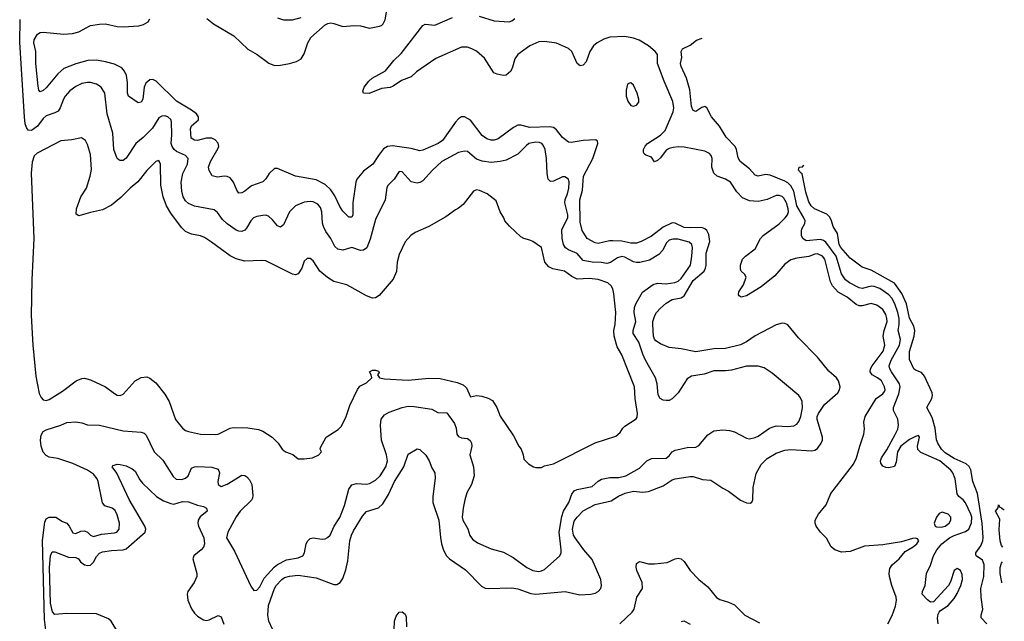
# Model space of a CAD drawing. Header units: inches. Extents: x 1649636 to 1815363, y 506543 to 641975.
# Tile 531 of 656: x 1782912 to 1789548, y 552148 to 556206. Entities that reach past the tile are written whole.
import ezdxf

# ---------------------------------------------------------------- set-up
doc = ezdxf.new("R2010")
doc.units = ezdxf.units.IN
doc.header["$MEASUREMENT"] = 0
doc.layers.add('B7585', color=7, linetype='Continuous')

msp = doc.modelspace()

# ---------------------------------------------------------------- linework, layer by layer
at = {"layer": 'B7585', "color": 5}
for points, elevation in [([(1784174.5, 556214.5), (1784217.4, 556177.4), (1784355.7, 556095.7), (1784450, 556007.7), (1784511.7, 555971.7), (1784591.8, 555911.8), (1784630, 555896.4), (1784670, 555898.4), (1784730, 555910.3), (1784776.6, 555923.4), (1784810, 555942), (1784830, 555975.8), (1784855, 556050), (1784874.7, 556085.3), (1784970, 556170.2), (1784990, 556180.6), (1785010, 556183.2), (1785030, 556179.3), (1785090, 556158.5), (1785165.2, 556165.2), (1785210, 556163.5), (1785270, 556148.9), (1785338.1, 556161.9), (1785350, 556165.8), (1785362.6, 556177.4), (1785374.9, 556205.1), (1785392.3, 556307.7)], 620), ([(1783089.2, 552089.2), (1783079.5, 552159.5), (1783066.2, 552693.8), (1783082.6, 552817.4), (1783090, 552838.7), (1783110, 552851.5), (1783154.8, 552850), (1783201.7, 552821.7), (1783230.1, 552810.1), (1783246.5, 552790), (1783270, 552744.9), (1783290, 552739.6), (1783323.1, 552756.9), (1783350, 552758.5), (1783369.1, 552750), (1783390, 552729.1), (1783410, 552719), (1783463.8, 552736.3), (1783550, 552743.9), (1783567.6, 552750), (1783582, 552770), (1783584.4, 552810), (1783570, 552866.6), (1783555.1, 552895.1), (1783534.5, 552910), (1783486.1, 552926.1), (1783470, 552947.3), (1783442, 553090), (1783434.9, 553110), (1783410, 553141), (1783370, 553167.1), (1783270, 553212.8), (1783170, 553245.4), (1783110, 553255.3), (1783090, 553265.3), (1783070, 553288.6), (1783056.9, 553330), (1783051.5, 553370), (1783056, 553404), (1783070, 553429.1), (1783090, 553439.7), (1783189.3, 553470), (1783230, 553488.9), (1783290, 553493.7), (1783330, 553487.2), (1783370, 553472.9), (1783451, 553471), (1783610, 553432.9), (1783730, 553423.6), (1783750, 553417), (1783764.1, 553404.1), (1783819, 553290), (1783875.8, 553235.8), (1783945.7, 553125.7), (1783967.4, 553107.4), (1784005, 553105), (1784030, 553113.2), (1784046.8, 553130), (1784070, 553181.3), (1784090, 553190.3), (1784110, 553192.6), (1784208.1, 553188.1), (1784250, 553174), (1784259.6, 553150), (1784248.5, 553090), (1784250.3, 553070.3), (1784270, 553057.4), (1784310, 553072.6), (1784410, 553133.4), (1784430, 553131.8), (1784443, 553123), (1784461.8, 553101.8), (1784477.3, 553070), (1784484.1, 552995.9), (1784482, 552978), (1784474.6, 552965.4), (1784397.4, 552890), (1784370, 552853.6), (1784314.4, 552750), (1784306.8, 552710), (1784360.5, 552620.5), (1784470, 552384), (1784490, 552356.3), (1784510, 552358), (1784530, 552381.6), (1784560, 552440), (1784626.7, 552513.3), (1784648.6, 552531.4), (1784710, 552563.3), (1784790, 552577.1), (1784820.5, 552590), (1784830.7, 552609.3), (1784842, 552670), (1784853.8, 552690), (1784870, 552705.4), (1784890, 552710.2), (1784950, 552702), (1784970, 552704.1), (1784987.5, 552712.5), (1785005.7, 552730), (1785031.4, 552790), (1785070, 552847.9), (1785079.6, 552870), (1785102, 552930), (1785130, 553039.3), (1785150, 553069), (1785182.1, 553077.9), (1785250, 553073.5), (1785270, 553078), (1785310, 553100.6), (1785342.3, 553130), (1785380.2, 553190), (1785390.5, 553230), (1785384.2, 553270), (1785351.2, 553370), (1785344.3, 553470), (1785347.9, 553512.1), (1785370, 553539.5), (1785402.2, 553557.8), (1785489.2, 553590.8), (1785530, 553599.5), (1785570, 553597.4), (1785690, 553578.9), (1785730, 553556), (1785790, 553554.9), (1785841.6, 553481.6), (1785853.8, 553450), (1785859.1, 553410), (1785870, 553393.7), (1785890, 553385.4), (1785930, 553382), (1785948.5, 553368.5), (1785958.2, 553350), (1785958.9, 553330), (1785946, 553270), (1785971.3, 553190), (1785974.7, 553130), (1785957.8, 553070), (1785926.5, 553013.5), (1785912.7, 552967.3), (1785900.6, 552910), (1785894.2, 552850), (1785898.6, 552830), (1785932.7, 552772.7), (1785946.6, 552726.6), (1785962.9, 552702.9), (1785998.1, 552678.1), (1786090, 552636.2), (1786173.4, 552613.4), (1786238.2, 552578.2), (1786330.4, 552510), (1786371.6, 552491.6), (1786410, 552484.3), (1786430, 552487.6), (1786450, 552497.6), (1786553.3, 552590), (1786560.4, 552610), (1786560.9, 552630), (1786547.9, 552750), (1786564.9, 552855.1), (1786576.4, 552890), (1786613, 552950), (1786634.4, 553005.6), (1786650, 553027.5), (1786670, 553035.9), (1786770, 553058.3), (1786810, 553092.9), (1786834.2, 553105.8), (1786890, 553119), (1786950, 553118.5), (1786997.4, 553130), (1787090, 553181.5), (1787138.5, 553230), (1787170, 553246.4), (1787270, 553249.3), (1787290, 553263.7), (1787309.1, 553290.9), (1787330, 553302.8), (1787410, 553320.9), (1787470, 553323), (1787490, 553333), (1787550, 553405.8), (1787590, 553432.6), (1787650, 553439.1), (1787695.1, 553435.1), (1787730, 553424.9), (1787810, 553382.8), (1787830, 553379.7), (1787870, 553387.5), (1787890, 553397.2), (1787966, 553450), (1787990, 553460.7), (1788010, 553465.3), (1788090, 553462.1), (1788130, 553465.9), (1788150, 553477.8), (1788163.6, 553496.4), (1788176.4, 553530), (1788187.1, 553587.1), (1788185.1, 553630), (1788175.4, 553655.4), (1788163.6, 553670), (1787982.6, 553822.6), (1787930, 553858), (1787888.4, 553868.4), (1787809.7, 553869.7), (1787710, 553842), (1787670, 553836.4), (1787590, 553837.7), (1787525.7, 553814.3), (1787439, 553801), (1787410, 553782.9), (1787350.3, 553690), (1787310, 553648.4), (1787290, 553637.7), (1787270, 553636.4), (1787250, 553639.7), (1787229.6, 553650), (1787214.3, 553674.3), (1787207.4, 553750), (1787198.2, 553790), (1787129.5, 553909.5), (1787110.8, 553950.8), (1787085.7, 554030), (1787047.8, 554090), (1787047.6, 554110), (1787063.6, 554170), (1787053.7, 554230), (1787055.8, 554264.2), (1787065.2, 554290), (1787110, 554366.7), (1787181.3, 554418.7), (1787210, 554428.1), (1787270, 554424.5), (1787327.7, 554432.3), (1787350, 554441.2), (1787370, 554459.4), (1787432.7, 554550), (1787442.2, 554610), (1787446, 554670), (1787442.7, 554690), (1787425.2, 554705.2), (1787350, 554724.4), (1787315, 554725), (1787290, 554718.5), (1787270, 554697.6), (1787246.3, 554650), (1787219.1, 554620.9), (1787156.6, 554583.4), (1787092.2, 554567.8), (1787070, 554566.9), (1787050, 554572.1), (1786990, 554604.4), (1786970, 554607.5), (1786941.2, 554598.8), (1786892.9, 554567.1), (1786870, 554560.7), (1786830, 554568.9), (1786769.6, 554569.6), (1786710, 554580.5), (1786669.5, 554629.5), (1786610, 554653), (1786590, 554666.6), (1786578.1, 554690), (1786568.9, 554728.9), (1786565.8, 554790), (1786607.1, 554870), (1786606.8, 554890), (1786586.1, 554970), (1786588.3, 554991.7), (1786604.2, 555030), (1786613.2, 555070), (1786614.8, 555110), (1786610, 555129.3), (1786586.5, 555146.5), (1786570, 555145.7), (1786510, 555116.1), (1786490, 555114.3), (1786473, 555130), (1786467.1, 555167.1), (1786463.2, 555270), (1786452.7, 555330), (1786439.8, 555359.8), (1786430.8, 555370), (1786416.1, 555376.1), (1786390, 555380.2), (1786344.2, 555370), (1786324.7, 555355.3), (1786270, 555297.8), (1786190, 555258.6), (1786150, 555248.2), (1786090, 555242.9), (1786030, 555251.4), (1785990, 555265.8), (1785930, 555316), (1785910, 555318.2), (1785870, 555309.8), (1785757.4, 555250), (1785693.8, 555190), (1785630, 555119.7), (1785610, 555107.2), (1785590, 555102), (1785550, 555112.6), (1785490, 555179.5), (1785470, 555180.9), (1785435.6, 555130), (1785396.5, 555090), (1785386.6, 555073.4), (1785374.7, 554990), (1785310, 554858), (1785275.3, 554724.7), (1785252.2, 554667.8), (1785229.1, 554650.9), (1785210, 554649.8), (1785150, 554668.7), (1785090, 554650.7), (1785057, 554657), (1785036.8, 554676.8), (1785009.9, 554729.9), (1784976.1, 554776.1), (1784958.7, 554810), (1784952.3, 554832.3), (1784949, 554910), (1784939.9, 554939.9), (1784921.9, 554961.9), (1784890, 554977.1), (1784870, 554980.3), (1784830, 554975.8), (1784770, 554949.7), (1784730.2, 554909.8), (1784690, 554820.9), (1784670, 554805.1), (1784650, 554815.6), (1784616.7, 554856.7), (1784590, 554880.3), (1784570, 554886.6), (1784550, 554885), (1784510, 554878.5), (1784487.6, 554870), (1784469.2, 554850), (1784441.4, 554798.6), (1784430, 554786), (1784410, 554777.4), (1784390, 554778.3), (1784370, 554785.7), (1784310, 554828.8), (1784279, 554859), (1784245.6, 554905.6), (1784223.4, 554923.4), (1784090, 554948), (1784050, 554966.6), (1784030, 554984.2), (1784013.7, 555010), (1784004.9, 555050), (1784000.5, 555110), (1784012.6, 555167.4), (1784042.9, 555230), (1784048.6, 555270), (1784029.7, 555290), (1783970, 555316.6), (1783953.2, 555330), (1783939.9, 555350), (1783932.8, 555370), (1783937.7, 555430), (1783935.7, 555515.7), (1783930, 555532.6), (1783910, 555550.7), (1783890, 555557.1), (1783870, 555555.5), (1783850, 555542.7), (1783806.4, 555473.6), (1783744.7, 555410), (1783695.8, 555370), (1783630, 555271.6), (1783610, 555256.2), (1783590, 555255.1), (1783581, 555261), (1783569.8, 555269.8), (1783547.6, 555330), (1783540, 555440), (1783501.7, 555570), (1783486.2, 555710), (1783460.5, 555750), (1783429.4, 555770), (1783390, 555781.8), (1783370, 555782.8), (1783330, 555774.4), (1783290, 555755.9), (1783250, 555724.8), (1783219.3, 555690), (1783206.3, 555670), (1783185, 555610), (1783171.4, 555588.6), (1783150, 555576.8), (1783090, 555557.5), (1783070, 555538.2), (1783033, 555487), (1782997.9, 555462.1), (1782990, 555458.1), (1782970, 555461.4), (1782957.9, 555477.9), (1782950, 555502.9), (1782944.4, 555550), (1782912.1, 556052.1), (1782914.2, 556205.8)], 640), ([(1784615.7, 552095.7), (1784591.1, 552150), (1784583.6, 552190), (1784590, 552254.4), (1784629.4, 552370), (1784640.2, 552390), (1784678.6, 552430), (1784697.3, 552442.7), (1784730, 552452.2), (1784790, 552459.6), (1784910, 552440.4), (1785030, 552396.1), (1785050, 552397), (1785071.3, 552408.7), (1785090, 552436), (1785110, 552496), (1785123.1, 552556.9), (1785136.5, 552690), (1785147.6, 552730), (1785161.8, 552758.2), (1785222.9, 552857.1), (1785250, 552888.9), (1785330, 552912.8), (1785358.7, 552941.3), (1785396.8, 553003.2), (1785437.1, 553090), (1785501.3, 553190), (1785530, 553276.3), (1785590, 553310.8), (1785610, 553306), (1785650, 553268.2), (1785672, 553230), (1785690, 553182.8), (1785710.3, 553150.3), (1785713, 553113), (1785695.5, 552990), (1785697.6, 552950), (1785738, 552830), (1785747.3, 552712.7), (1785754.2, 552670), (1785767.5, 552627.5), (1785789.1, 552590), (1785808.7, 552568.7), (1785915.9, 552495.9), (1786024.6, 552384.6), (1786050, 552371.6), (1786069.2, 552369.2), (1786230, 552374.5), (1786270, 552366.2), (1786356.7, 552336.7), (1786390, 552331.4), (1786588.1, 552348.1), (1786687.3, 552327.3), (1786762, 552330), (1786790, 552337.3), (1786810, 552349.1), (1786828.3, 552370), (1786832.7, 552390), (1786829, 552430), (1786770, 552564.2), (1786713.7, 552630), (1786656.4, 552710), (1786645, 552730), (1786636.9, 552770), (1786650, 552823.1), (1786670, 552851.2), (1786710, 552892.8), (1786790, 552935.2), (1786899.2, 552960.8), (1786947.8, 552992.2), (1786993, 553013), (1787050, 553025.2), (1787110, 553019.7), (1787150, 553023.2), (1787250, 553062.2), (1787310, 553101.1), (1787330, 553108.4), (1787430, 553125.4), (1787450, 553123.9), (1787514.7, 553105.3), (1787570, 553100.5), (1787650, 553045.3), (1787690, 553026.4), (1787770, 552965.3), (1787810, 552946.7), (1787834.9, 552945.1), (1787847.6, 552952.4), (1787853.3, 552966.7), (1787856.2, 553050), (1787875.2, 553144.8), (1787910, 553204.9), (1787950, 553245.7), (1788010, 553282.8), (1788070, 553301.3), (1788110, 553306), (1788250, 553298.4), (1788270, 553301.5), (1788290, 553314), (1788314.8, 553350), (1788322.9, 553370), (1788323.4, 553390), (1788287.3, 553510), (1788286.6, 553530), (1788294.8, 553550), (1788336.8, 553610), (1788425.1, 553690), (1788438, 553710), (1788442.7, 553730), (1788430.9, 553770), (1788417.4, 553790), (1788366, 553834), (1788288.8, 553928.8), (1788160.1, 554060.1), (1788090, 554147), (1788070, 554156.9), (1788050, 554158.9), (1788010, 554147.4), (1787870, 554073.6), (1787810, 554032.2), (1787770, 554013.3), (1787670, 553988.2), (1787590, 553985.6), (1787470, 553965.2), (1787370, 553986.2), (1787290, 553995.1), (1787230, 554019.3), (1787200.2, 554040.2), (1787190.9, 554050), (1787183.9, 554070), (1787178.4, 554150), (1787179.3, 554170), (1787193.8, 554210), (1787204.8, 554230), (1787230, 554259), (1787270, 554294), (1787310, 554318.9), (1787370, 554328.8), (1787390, 554342.3), (1787450, 554446.4), (1787524.5, 554510), (1787534.8, 554530), (1787538.4, 554550), (1787537.9, 554630), (1787563.8, 554710), (1787557.7, 554757.7), (1787543.8, 554783.8), (1787530, 554795.7), (1787510, 554803.4), (1787430, 554801), (1787390, 554804.6), (1787330, 554832.4), (1787310, 554836.1), (1787250, 554806.1), (1787170, 554746.2), (1787101.6, 554710), (1787070, 554699.4), (1787030, 554698), (1786970, 554711.3), (1786910, 554714.3), (1786886.7, 554713.3), (1786810, 554696.4), (1786790, 554699.7), (1786735.6, 554730), (1786703.8, 554783.8), (1786690, 554839.3), (1786686.6, 554990), (1786704.3, 555055.7), (1786713.1, 555150), (1786774.8, 555270), (1786807.8, 555370), (1786806.8, 555386.8), (1786794.2, 555394.2), (1786710, 555390.9), (1786630, 555376.1), (1786610, 555378.5), (1786570, 555410.9), (1786530, 555462.4), (1786510, 555478), (1786483.4, 555483.4), (1786350, 555478), (1786290, 555493.3), (1786270, 555493.6), (1786240.8, 555479.2), (1786137.1, 555402.9), (1786110, 555392.9), (1786090, 555392.1), (1786061.1, 555401.1), (1786030, 555423.9), (1785950, 555527.9), (1785910, 555550.7), (1785890, 555549.8), (1785870, 555537.8), (1785850, 555514.6), (1785762.3, 555390), (1785732.3, 555370), (1785630, 555325), (1785610, 555321.5), (1785550, 555336.9), (1785425.2, 555354.8), (1785390, 555350.6), (1785364.7, 555335.3), (1785329.4, 555290), (1785292.3, 555230), (1785230, 555183.2), (1785184.7, 555130), (1785178, 555110), (1785156.9, 554970), (1785158.3, 554890), (1785150, 554874.5), (1785130, 554873), (1785090, 554914), (1785070, 554945.7), (1785036.7, 555016.7), (1785010, 555058.4), (1784970, 555094.2), (1784910, 555124.6), (1784770, 555150.5), (1784650, 555202.8), (1784630, 555201.7), (1784592.8, 555167.2), (1784570, 555132.3), (1784550, 555112), (1784474.3, 555085.7), (1784430, 555049.7), (1784410, 555038), (1784390, 555034.5), (1784374.7, 555054.7), (1784353.3, 555110), (1784330, 555139.1), (1784310, 555148.7), (1784290, 555150.9), (1784244.4, 555144.4), (1784210, 555152), (1784189, 555189), (1784185.3, 555210), (1784198.4, 555250), (1784250, 555338), (1784254.2, 555350), (1784250, 555373), (1784230, 555396.1), (1784206.6, 555406.6), (1784170, 555406.5), (1784110, 555391.2), (1784090, 555393.3), (1784067.1, 555407.1), (1784063.2, 555470), (1784069.8, 555490), (1784116.4, 555530), (1784118.2, 555550), (1784102.7, 555570), (1784070, 555595), (1783970, 555655.9), (1783832.9, 555790), (1783810, 555801.8), (1783790, 555800.9), (1783763, 555777), (1783751.1, 555750), (1783742.6, 555670), (1783730, 555649.6), (1783710, 555644.2), (1783646.2, 555690), (1783639.8, 555710), (1783638.7, 555781.3), (1783631.7, 555830), (1783619.2, 555859.2), (1783600.3, 555880.3), (1783550, 555905.3), (1783490, 555921.4), (1783430, 555931.4), (1783371.3, 555931.3), (1783291.2, 555908.8), (1783210, 555876.2), (1783170, 555841.4), (1783090, 555745.8), (1783070, 555727.6), (1783050, 555718.4), (1783041.3, 555730), (1783036.3, 555756.3), (1783021.2, 555910), (1783022, 555990), (1783008, 556050), (1783009.6, 556070), (1783032.9, 556107.1), (1783050, 556118.2), (1783070, 556121), (1783210, 556107), (1783268.5, 556111.5), (1783310, 556124.5), (1783390, 556165.3), (1783450, 556176.1), (1783490, 556176.6), (1783570, 556158.8), (1783610, 556157.3), (1783715, 556165), (1783747.3, 556172.7), (1783777.6, 556190), (1783789.8, 556210.2)], 620), ([(1784650, 556217.6), (1784690, 556204.2), (1784750, 556203.6), (1784810, 556219.5)], 640), ([(1788762, 552130), (1788793.1, 552186.9), (1788815.8, 552250), (1788822, 552290), (1788819.6, 552310), (1788790.5, 552390), (1788775.3, 552450), (1788771.9, 552470), (1788776.6, 552503.4), (1788792.8, 552530), (1788839.1, 552570), (1788880.5, 552619.5), (1788933.6, 552650), (1788958, 552670), (1788971.2, 552690), (1788970, 552695.3), (1788963.7, 552703.7), (1788950, 552709.4), (1788930, 552707.6), (1788856, 552684), (1788730, 552664.7), (1788606.3, 552653.7), (1788510, 552619.1), (1788450, 552615.4), (1788405.2, 552630), (1788380.9, 552650), (1788349.6, 552709.6), (1788309.4, 552750), (1788279.3, 552790), (1788272.7, 552810), (1788272.3, 552830), (1788296.2, 552870), (1788347.1, 552932.9), (1788378.7, 553010), (1788532.5, 553207.5), (1788552.5, 553250), (1788573.7, 553330), (1788602.3, 553410), (1788606.4, 553446.4), (1788600.7, 553490), (1788610.6, 553530), (1788684.2, 553650), (1788730, 553682.7), (1788741.2, 553698.8), (1788744.5, 553710), (1788739.9, 553730), (1788719.9, 553770), (1788694.4, 553790), (1788657.1, 553810), (1788644.4, 553830), (1788646.2, 553850), (1788657.1, 553870), (1788731.4, 553970), (1788743.7, 554010), (1788731.8, 554071.8), (1788737.5, 554110), (1788758, 554170), (1788757.2, 554190), (1788750, 554218), (1788730, 554251.9), (1788690, 554279.4), (1788651.2, 554291.2), (1788590, 554275), (1788570, 554276), (1788550, 554284.8), (1788490, 554333.8), (1788428.1, 554368.1), (1788390.8, 554410), (1788376.6, 554436.6), (1788338, 554590), (1788323.5, 554610), (1788290, 554626.6), (1788270, 554624.5), (1788230, 554609), (1788150, 554598), (1788110, 554585.3), (1788070, 554556.1), (1788001.3, 554478.7), (1787910, 554404.2), (1787810, 554343.5), (1787773.8, 554333.8), (1787762, 554342), (1787756.2, 554350), (1787758.7, 554370), (1787790, 554416.4), (1787807.3, 554470), (1787796, 554490), (1787774.5, 554510), (1787770, 554522), (1787769.8, 554550), (1787784, 554590), (1787803.5, 554610), (1787870, 554659.2), (1787905.7, 554730), (1787923.2, 554750), (1788030, 554828.5), (1788071.7, 554870), (1788086.9, 554890), (1788093, 554910), (1788092.2, 554930), (1788080.4, 554970), (1788061.6, 555001.6), (1788050, 555012.7), (1788030, 555020.5), (1788010, 555019.2), (1787950, 554993.1), (1787890, 554979.2), (1787830, 554984.3), (1787784.2, 555004.2), (1787744.8, 555044.8), (1787703.1, 555110), (1787670, 555129.8), (1787613.6, 555150), (1787591.1, 555170), (1787576.8, 555210), (1787578.7, 555270), (1787573.5, 555290), (1787562.2, 555302.2), (1787530, 555318.2), (1787390, 555346), (1787350, 555348.2), (1787315.9, 555344.1), (1787290, 555336.5), (1787270, 555324.6), (1787230, 555272.9), (1787210, 555254.7), (1787190, 555246.6), (1787170, 555277.6), (1787132.7, 555292.7), (1787121.8, 555301.8), (1787116.9, 555310), (1787115.8, 555330), (1787127.2, 555352.8), (1787144.2, 555370), (1787230, 555426.9), (1787261.3, 555458.7), (1787315.5, 555584.5), (1787321.7, 555610), (1787313.8, 555653.8), (1787255, 555790), (1787211.6, 555910), (1787209.8, 555970), (1787194.8, 555990), (1787149.9, 556029.9), (1787087.7, 556067.7), (1787050, 556081.1), (1786990, 556091.2), (1786890, 556086.5), (1786850, 556073.5), (1786803.9, 556050), (1786778.9, 556030), (1786755.8, 555990), (1786730, 555921), (1786710, 555898), (1786690, 555894.5), (1786669.3, 555909.3), (1786633, 555990), (1786610, 556011.6), (1786530, 556046), (1786450, 556057.8), (1786410, 556056.8), (1786350, 556028.1), (1786270.2, 555970), (1786250, 555940.7), (1786234.4, 555885.6), (1786221.7, 555858.3), (1786190, 555832.3), (1786170, 555829.6), (1786130, 555837), (1786107.8, 555847.8), (1786045, 555945), (1785990, 555992.1), (1785959.5, 556010), (1785930, 556019.3), (1785890, 556019.8), (1785715.8, 555944.2), (1785585.9, 555854.1), (1785550, 555819.6), (1785484.6, 555795.4), (1785430, 555756.3), (1785410, 555748.4), (1785350, 555740.7), (1785267.6, 555707.6), (1785229.3, 555709.3), (1785224, 555724), (1785233.2, 555750), (1785264.5, 555790), (1785287, 555810), (1785378.4, 555861.6), (1785434.3, 555930), (1785482.8, 555977.2), (1785630, 556166.4), (1785645.5, 556174.5), (1785710, 556169.3), (1785830, 556219.5)], 580), ([(1786008.2, 556228.2), (1786110, 556197.7), (1786210, 556191.6), (1786230, 556197.7), (1786250, 556213)], 580), ([(1789102.8, 552130), (1789098.7, 552170), (1789102.7, 552197.3), (1789109.6, 552210.4), (1789118.7, 552221.3), (1789170, 552254.4), (1789210, 552301.3), (1789230, 552334.9), (1789255, 552390), (1789266.4, 552430), (1789264.4, 552464.4), (1789253.5, 552490), (1789230, 552505.1), (1789210, 552491.6), (1789185.1, 552414.9), (1789172, 552390), (1789070, 552279.3), (1789050, 552277), (1789030, 552292), (1788995.1, 552330), (1788996.2, 552350), (1789014.7, 552390), (1789023, 552470), (1789050, 552527.7), (1789071.7, 552590), (1789093.6, 552630), (1789126.9, 552670), (1789177.7, 552710), (1789210, 552727.2), (1789286.8, 552753.2), (1789310, 552769.2), (1789327.8, 552812.2), (1789328.6, 552850), (1789323.5, 552870), (1789286.3, 552946.3), (1789270, 552967.7), (1789242, 552990), (1789230, 553008), (1789217.8, 553110), (1789202.2, 553150), (1789187.9, 553167.9), (1789114.6, 553230), (1788986.2, 553286.2), (1788966.4, 553306.4), (1788962.2, 553330), (1788976.9, 553390), (1788970, 553400.7), (1788950, 553395.4), (1788910, 553374.5), (1788850, 553328.7), (1788828.1, 553290), (1788819.5, 553220.5), (1788807.7, 553192.3), (1788770, 553182), (1788750, 553185.1), (1788730, 553194.5), (1788714.9, 553214.9), (1788713, 553230), (1788719.7, 553250), (1788755.5, 553304.5), (1788812.6, 553407.4), (1788830, 553444), (1788835.5, 553470), (1788831.3, 553511.3), (1788800.8, 553570), (1788802.3, 553590), (1788838, 553682), (1788846, 553730), (1788841.4, 553750), (1788788.6, 553830), (1788777.2, 553850), (1788772.4, 553870), (1788785.1, 553910), (1788841, 554010), (1788848.3, 554048.3), (1788831.8, 554110), (1788840.3, 554150), (1788839.7, 554190), (1788831.1, 554230), (1788809.9, 554290.1), (1788790, 554327.6), (1788770, 554349.4), (1788710, 554391.6), (1788670, 554407.1), (1788650, 554408), (1788590, 554393.2), (1788570, 554396.9), (1788504.8, 554430), (1788477.8, 554450), (1788450, 554492.1), (1788413.8, 554610), (1788344.9, 554704.9), (1788330, 554716.6), (1788310, 554722.6), (1788213.6, 554713.6), (1788189.9, 554729.9), (1788181.7, 554750), (1788181.4, 554778.6), (1788184.5, 554795.5), (1788202.8, 554830), (1788205.3, 554850), (1788198.1, 554870), (1788150.6, 554950), (1788129.4, 555049.4), (1788110, 555084.6), (1788090, 555104.9), (1788070, 555117.4), (1787970, 555157.1), (1787939.3, 555160.7), (1787890, 555150.8), (1787870, 555156.4), (1787830, 555200.7), (1787767.7, 555250), (1787754.6, 555274.6), (1787743, 555330), (1787734.1, 555350), (1787673.1, 555413.1), (1787627.7, 555487.7), (1787573.8, 555550), (1787543.6, 555610), (1787530, 555620.5), (1787510, 555613.5), (1787470, 555586.3), (1787450, 555592), (1787440.3, 555620.3), (1787428.4, 555731.6), (1787405.3, 555810), (1787369.8, 555890.2), (1787366, 555910), (1787374, 555950), (1787370.6, 555990), (1787379.7, 556010), (1787430, 556034), (1787472.5, 556067.5), (1787511.4, 556081.6)], 560), ([(1789430, 552131.1), (1789391.9, 552171.9), (1789391.6, 552190), (1789402.4, 552230), (1789392.2, 552310), (1789390.5, 552370), (1789409.9, 552450), (1789412.1, 552532.1), (1789400.8, 552560.8), (1789357.7, 552590), (1789357, 552597), (1789357.1, 552610), (1789390, 552657.5), (1789402.8, 552690), (1789405.7, 552714.3), (1789399.8, 552810), (1789366.5, 553010), (1789337.1, 553090), (1789322.3, 553170), (1789312.1, 553192.1), (1789290.9, 553210.9), (1789210, 553246.4), (1789150, 553283.9), (1789125.6, 553310), (1789099.3, 553350), (1789091.8, 553371.8), (1789082.5, 553450), (1789063, 553523), (1789026.9, 553590), (1789060.2, 553650), (1789065, 553670), (1789061.4, 553690), (1789010, 553802.4), (1788990, 553825.6), (1788950, 553840.7), (1788938, 553850), (1788910, 553914), (1788910, 553966.8), (1788940.6, 554070), (1788944.7, 554110), (1788937.6, 554137.6), (1788910, 554191.8), (1788888.7, 554290), (1788858.3, 554358.3), (1788808.9, 554428.9), (1788650, 554517), (1788590, 554537.2), (1788510, 554598), (1788445.3, 554670), (1788435.4, 554690), (1788423.4, 554763.4), (1788394.2, 554810), (1788384.5, 554850), (1788372.9, 554872.9), (1788352.9, 554892.9), (1788269.7, 554930), (1788246.2, 554950), (1788230, 554976), (1788210, 555041.2), (1788186.3, 555166.3), (1788178, 555170), (1788162, 555190), (1788166, 555210), (1788187.3, 555212.7), (1788196.4, 555223.6), (1788196.5, 555224.6)], 540), ([(1783574.2, 552074.2), (1783528, 552150), (1783510, 552165.2), (1783430, 552197.5), (1783230, 552201), (1783150, 552194.1), (1783132.3, 552212.3), (1783120.7, 552270), (1783112.6, 552510), (1783120.8, 552590), (1783130, 552617.3), (1783150, 552615.9), (1783241.2, 552581.2), (1783290, 552579.2), (1783308.7, 552568.7), (1783321.5, 552550), (1783349, 552529), (1783370, 552523.8), (1783390, 552526.9), (1783410, 552546.2), (1783430, 552586), (1783450, 552608.1), (1783470, 552615.8), (1783530, 552626.2), (1783610, 552629.4), (1783630, 552636.1), (1783757.2, 552750), (1783762.3, 552770), (1783755.4, 552790), (1783649.9, 552969.9), (1783566.1, 553146.1), (1783536, 553190), (1783541.6, 553198.4), (1783570, 553207.7), (1783590, 553206), (1783630, 553196.5), (1783670, 553177.4), (1783690, 553159.5), (1783721.3, 553101.3), (1783739.1, 553079.1), (1783834.5, 552990), (1783880.5, 552960.5), (1783930, 552941.5), (1783950, 552938.9), (1784010, 552955.2), (1784050, 552953.6), (1784110, 552930.3), (1784150, 552921.3), (1784170.5, 552910), (1784174.9, 552890), (1784128.4, 552851.6), (1784114, 552830), (1784112.3, 552810), (1784117.2, 552790), (1784152.3, 552710), (1784157.3, 552670), (1784150, 552647.6), (1784135.6, 552630), (1784085.2, 552590), (1784078.4, 552570), (1784106.7, 552470), (1784106.5, 552450), (1784089, 552410), (1784046.4, 552350), (1784039.8, 552330), (1784044.8, 552290), (1784070, 552232), (1784090, 552203.1), (1784110, 552183.6), (1784150, 552157.8), (1784170, 552154), (1784190, 552157.4), (1784250, 552188), (1784270, 552178.8), (1784289, 552129)], 620), ([(1789538.8, 552648.4), (1789530, 552659.5), (1789520.9, 552690), (1789514, 552766), (1789518, 552838), (1789489.6, 552890), (1789507.3, 552912.7), (1789510, 552934), (1789518, 552918), (1789530, 552914), (1789542, 552902), (1789548.1, 552901.5)], 520), ([(1786956.1, 552130), (1787040.7, 552210), (1787054.4, 552230), (1787072, 552310), (1787109, 552370), (1787106.4, 552410), (1787072.4, 552490), (1787067, 552513), (1787070, 552538.8), (1787089.7, 552550.3), (1787150, 552535.3), (1787190, 552534.9), (1787275.2, 552544.8), (1787330, 552570.4), (1787350, 552574.4), (1787370, 552570.4), (1787390, 552550.6), (1787431.8, 552490), (1787490.3, 552430), (1787550, 552380.3), (1787609.3, 552309.3), (1787630, 552295.3), (1787690, 552278), (1787730, 552258.3), (1787800.3, 552190), (1787897.8, 552137.8)], 580), ([(1789532.5, 552408.4), (1789532.2, 552412.2), (1789519.2, 552470), (1789520.9, 552510), (1789530, 552539.1), (1789536.2, 552549.8)], 520), ([(1785434.9, 552090), (1785438.8, 552150), (1785450, 552181.6), (1785470, 552210.5), (1785490, 552213), (1785510, 552195.5), (1785517.1, 552177.1), (1785518.5, 552110)], 580), ([(1787373.4, 552146.6), (1787388.2, 552151.8), (1787430, 552127.9)], 560)]:
    msp.add_lwpolyline(points, dxfattribs=dict(at, elevation=elevation))
for points, elevation in [([(1787030, 555779.6), (1787022.3, 555777.7), (1787009.1, 555770.9), (1786999, 555730), (1787000.2, 555690), (1787010, 555656.3), (1787030, 555627.1), (1787050, 555622.3), (1787070, 555628.5), (1787084.7, 555650), (1787085.1, 555670), (1787074.6, 555710), (1787050, 555764.5)], 620), ([(1783329.6, 555409.6), (1783264.4, 555395.6), (1783190, 555388.7), (1783030, 555305.8), (1783010, 555287.2), (1782995.7, 555244.3), (1782989.4, 555170.6), (1783007.8, 554730), (1782994.4, 554450), (1782988.6, 554210), (1783001.6, 554010), (1783021.5, 553801.5), (1783044.3, 553684.3), (1783057.1, 553657.1), (1783070, 553641.8), (1783090, 553637.8), (1783110, 553645), (1783200.2, 553699.8), (1783293.3, 553770), (1783330, 553786.2), (1783350, 553788.1), (1783390, 553776.9), (1783490, 553729), (1783550, 553683.7), (1783570, 553674), (1783590, 553672), (1783610, 553680.3), (1783690, 553770.3), (1783730, 553791.7), (1783770, 553796.9), (1783790, 553787.2), (1783830, 553755.3), (1783890, 553679.5), (1783920.2, 553630), (1783961.1, 553510), (1784010, 553450.4), (1784030, 553435.8), (1784050, 553427.4), (1784129.6, 553410.4), (1784230, 553407), (1784250, 553410.4), (1784330, 553450.5), (1784350, 553454.9), (1784450, 553452.2), (1784520.7, 553440.7), (1784550.3, 553430.3), (1784614.8, 553390), (1784654.8, 553350), (1784680.7, 553310), (1784702.8, 553290), (1784752.2, 553272.2), (1784790, 553244), (1784830, 553242.8), (1784886, 553250), (1784928, 553270), (1784946, 553290), (1784938, 553310), (1784940.4, 553319.6), (1784978, 553390), (1785058, 553442), (1785078, 553462), (1785110, 553522), (1785137.2, 553602.8), (1785189.6, 553710.4), (1785205.4, 553734.6), (1785250, 553757.1), (1785285.2, 553790), (1785282, 553810), (1785269.2, 553830), (1785290, 553842.8), (1785310, 553842.8), (1785330, 553834), (1785334, 553826), (1785324.7, 553810), (1785338, 553790), (1785370, 553783.7), (1785530, 553775.3), (1785670, 553788.9), (1785746.6, 553786.6), (1785859.7, 553759.7), (1785902, 553742), (1785922.8, 553722.8), (1785950, 553662.8), (1785990, 553670.5), (1786026.2, 553666.2), (1786070, 553653.4), (1786098, 553638), (1786128, 553590), (1786150, 553531.3), (1786239.8, 553399.8), (1786276, 553330), (1786291, 553310), (1786306, 553270), (1786310, 553242), (1786342, 553210), (1786374, 553190), (1786390, 553184.7), (1786430, 553186), (1786450, 553196), (1786510, 553211), (1786790, 553350.6), (1786930, 553396.3), (1786959.1, 553420.9), (1786976, 553450), (1786990, 553464), (1787067.5, 553512.5), (1787074.2, 553525.8), (1787076, 553550), (1787060.7, 553650), (1787056.8, 553730), (1786970, 553945.2), (1786938.9, 553998.9), (1786918.3, 554070), (1786916.4, 554110), (1786925.6, 554150), (1786929.6, 554230), (1786917, 554357), (1786909.2, 554390), (1786899, 554410), (1786875.3, 554430), (1786810, 554453.3), (1786750, 554459.7), (1786670, 554456.4), (1786632.7, 554472.7), (1786584, 554510), (1786505.6, 554525.6), (1786478.6, 554538.6), (1786451.2, 554571.2), (1786429.1, 554669.1), (1786370, 554709), (1786350, 554719), (1786309.3, 554729.3), (1786290, 554742), (1786213.6, 554813.6), (1786182, 554850), (1786175.3, 554870), (1786149.3, 554909.3), (1786123.1, 554983.1), (1786062, 555030), (1786010, 555053.6), (1785990, 555057), (1785970.5, 555049.5), (1785901.4, 554958.6), (1785870, 554934), (1785850, 554924), (1785785.2, 554874.8), (1785669.1, 554810.9), (1785577.3, 554770), (1785548.2, 554750), (1785510, 554707), (1785470, 554622.7), (1785456.9, 554570), (1785452.4, 554507.6), (1785430, 554454.5), (1785334.8, 554345.2), (1785310, 554329.7), (1785290, 554327.2), (1785250, 554343.1), (1785116.4, 554416.4), (1785030, 554440.6), (1784985.9, 554465.9), (1784934.6, 554510), (1784890, 554578.7), (1784870, 554595.8), (1784850, 554595.6), (1784830, 554578), (1784812.9, 554530), (1784790, 554491.6), (1784770, 554485), (1784750, 554488.2), (1784570, 554578.7), (1784542, 554582), (1784430, 554577.8), (1784370, 554592.9), (1784330, 554613.2), (1784205.8, 554705.8), (1784157, 554737), (1784130, 554747.1), (1784070, 554758.7), (1784030, 554777.8), (1784003, 554803), (1783930, 554900.3), (1783901.7, 554950), (1783880.2, 555010), (1783862.6, 555090), (1783861.6, 555230), (1783850, 555256), (1783830, 555249.4), (1783770, 555188.2), (1783708.9, 555111.1), (1783656.5, 555070), (1783593.9, 555006.1), (1783530, 554955), (1783470, 554924.2), (1783390, 554906.2), (1783310, 554881.6), (1783293.8, 554893.8), (1783295.1, 554930), (1783323.1, 555010), (1783362.2, 555070), (1783387.8, 555150), (1783396.1, 555196.1), (1783390, 555295.3), (1783370, 555364), (1783356.2, 555390)], 660), ([(1789130, 552883.5), (1789110, 552875.6), (1789090.3, 552850), (1789075.3, 552810), (1789083, 552790), (1789090, 552786.3), (1789122.2, 552782.2), (1789150, 552788.8), (1789176.4, 552810), (1789187.1, 552830), (1789186.6, 552850), (1789169.5, 552870)], 580)]:
    msp.add_lwpolyline(points, close=True, dxfattribs=dict(at, elevation=elevation))

doc.saveas('drawing.dxf')
